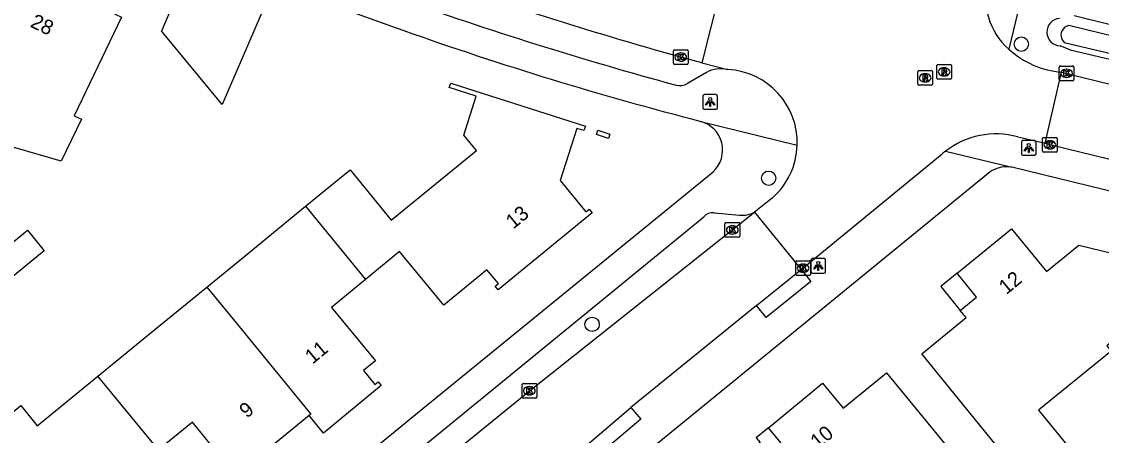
# Model space of a CAD drawing. Extents: x 163268 to 164360, y 381529 to 382285.
# Drawn here: x 164033.6 to 164107.1, y 382025.7 to 382053.9 of the extents above; entities that cross this region are included whole.
import ezdxf

# ---------------------------------------------------------------- set-up
doc = ezdxf.new("R2010")
doc.units = 0
for name, color, linetype in [('IMGEO_Boom', 7, 'Continuous'), ('IMGEO_Groenvoorziening', 7, 'Continuous'), ('IMGEO_Haag', 7, 'Continuous'), ('IMGEO_Kolk', 7, 'Continuous'), ('IMGEO_Lichtpunt', 7, 'Continuous'), ('IMGEO_Pand', 7, 'Continuous'), ('IMGEO_Pand_nummerreeks', 7, 'Continuous'), ('IMGEO_Pand_overbouw', 7, 'Continuous'), ('IMGEO_Rijbaan_lokaal_open', 7, 'Continuous'), ('IMGEO_Rioolput', 7, 'Continuous'), ('IMGEO_Voetpad_open', 7, 'Continuous'), ('IMGEO_Waterloop', 7, 'Continuous')]:
    doc.layers.add(name, color=color, linetype=linetype)

msp = doc.modelspace()

# ---------------------------------------------------------------- linework, layer by layer
at = {"layer": 'IMGEO_Boom'}
for centre in [(164101.681, 382052.364), (164084.462, 382043.232), (164072.429, 382033.27)]:
    msp.add_circle(centre, 0.489, dxfattribs=at)
at = {"layer": 'IMGEO_Groenvoorziening'}
msp.add_lwpolyline([(164136.031, 382044.673), (164105.091, 382051.926), (164104.316, 382052.251)], dxfattribs=at)
msp.add_arc((164104.357, 382053.186), 0.936, 95.02636, 267.48836, dxfattribs=at)
at = {"layer": 'IMGEO_Haag'}
msp.add_lwpolyline([(164105.277, 382054.312), (164136.378, 382046.624), (164137.69, 382046.3), (164140.278, 382058.679), (164152.15, 382113.717), (164163.251, 382163.045)], dxfattribs=at)
at = {"layer": 'IMGEO_Kolk'}
for p, q in [((164077.971, 382051.061), (164077.971, 382051.913)), ((164078.046, 382051.987), (164078.898, 382051.987)), ((164078.459, 382051.767), (164078.484, 382051.767)), ((164078.972, 382051.913), (164078.972, 382051.061)), ((164078.898, 382050.987), (164078.046, 382050.987)), ((164078.482, 382051.207), (164078.457, 382051.207)), ((164104.261, 382049.95), (164104.261, 382050.802)), ((164104.336, 382050.876), (164105.188, 382050.876)), ((164104.749, 382050.656), (164104.774, 382050.656)), ((164105.262, 382050.802), (164105.262, 382049.95)), ((164105.188, 382049.876), (164104.336, 382049.876)), ((164104.772, 382050.096), (164104.747, 382050.096)), ((164103.118, 382045.081), (164103.118, 382045.933)), ((164103.193, 382046.007), (164104.045, 382046.007)), ((164103.606, 382045.787), (164103.631, 382045.787)), ((164104.119, 382045.933), (164104.119, 382045.081)), ((164103.629, 382045.227), (164103.604, 382045.227)), ((164104.045, 382045.007), (164103.193, 382045.007)), ((164081.485, 382039.278), (164081.485, 382040.13)), ((164081.56, 382040.204), (164082.412, 382040.204)), ((164081.973, 382039.984), (164081.998, 382039.984)), ((164082.486, 382040.13), (164082.486, 382039.278)), ((164082.412, 382039.204), (164081.56, 382039.204)), ((164081.996, 382039.424), (164081.971, 382039.424)), ((164086.311, 382036.676), (164086.311, 382037.528)), ((164086.386, 382037.602), (164087.238, 382037.602)), ((164086.799, 382037.382), (164086.824, 382037.382)), ((164087.312, 382037.528), (164087.312, 382036.676)), ((164087.238, 382036.602), (164086.386, 382036.602)), ((164086.822, 382036.822), (164086.797, 382036.822)), ((164067.656, 382028.321), (164067.656, 382029.173)), ((164067.731, 382029.247), (164068.583, 382029.247)), ((164068.144, 382029.027), (164068.169, 382029.027)), ((164068.657, 382029.173), (164068.657, 382028.321)), ((164068.583, 382028.247), (164067.731, 382028.247)), ((164068.167, 382028.467), (164068.142, 382028.467))]:
    msp.add_line(p, q, dxfattribs=at)
for points in [[(164077.971, 382051.061), (164077.971, 382051.913)], [(164078.046, 382051.987), (164078.898, 382051.987)], [(164078.292, 382051.687), (164078.415, 382051.687), (164078.415, 382051.536), (164078.545, 382051.687), (164078.709, 382051.687), (164078.563, 382051.536), (164078.716, 382051.287), (164078.564, 382051.287), (164078.479, 382051.451), (164078.415, 382051.384), (164078.415, 382051.287), (164078.292, 382051.287), (164078.292, 382051.687)], [(164078.972, 382051.913), (164078.972, 382051.061)], [(164078.898, 382050.987), (164078.046, 382050.987)], [(164104.261, 382049.95), (164104.261, 382050.802)], [(164104.336, 382050.876), (164105.188, 382050.876)], [(164104.582, 382050.576), (164104.705, 382050.576), (164104.705, 382050.425), (164104.835, 382050.576), (164104.999, 382050.576), (164104.853, 382050.425), (164105.006, 382050.176), (164104.854, 382050.176), (164104.769, 382050.34), (164104.705, 382050.273), (164104.705, 382050.176), (164104.582, 382050.176), (164104.582, 382050.576)], [(164105.262, 382050.802), (164105.262, 382049.95)], [(164105.188, 382049.876), (164104.336, 382049.876)], [(164103.118, 382045.081), (164103.118, 382045.933)], [(164103.193, 382046.007), (164104.045, 382046.007)], [(164104.119, 382045.933), (164104.119, 382045.081)], [(164103.439, 382045.707), (164103.562, 382045.707), (164103.562, 382045.556), (164103.692, 382045.707), (164103.856, 382045.707), (164103.71, 382045.556), (164103.863, 382045.307), (164103.711, 382045.307), (164103.626, 382045.471), (164103.562, 382045.404), (164103.562, 382045.307), (164103.439, 382045.307), (164103.439, 382045.707)], [(164104.045, 382045.007), (164103.193, 382045.007)], [(164081.485, 382039.278), (164081.485, 382040.13)], [(164081.56, 382040.204), (164082.412, 382040.204)], [(164081.806, 382039.904), (164081.929, 382039.904), (164081.929, 382039.753), (164082.059, 382039.904), (164082.223, 382039.904), (164082.077, 382039.753), (164082.23, 382039.504), (164082.078, 382039.504), (164081.993, 382039.668), (164081.929, 382039.601), (164081.929, 382039.504), (164081.806, 382039.504), (164081.806, 382039.904)], [(164082.486, 382040.13), (164082.486, 382039.278)], [(164082.412, 382039.204), (164081.56, 382039.204)], [(164086.311, 382036.676), (164086.311, 382037.528)], [(164086.386, 382037.602), (164087.238, 382037.602)], [(164086.632, 382037.302), (164086.755, 382037.302), (164086.755, 382037.151), (164086.885, 382037.302), (164087.049, 382037.302), (164086.903, 382037.151), (164087.056, 382036.902), (164086.904, 382036.902), (164086.819, 382037.066), (164086.755, 382036.999), (164086.755, 382036.902), (164086.632, 382036.902), (164086.632, 382037.302)], [(164087.312, 382037.528), (164087.312, 382036.676)], [(164087.238, 382036.602), (164086.386, 382036.602)], [(164067.656, 382028.321), (164067.656, 382029.173)], [(164067.731, 382029.247), (164068.583, 382029.247)], [(164067.977, 382028.947), (164068.1, 382028.947), (164068.1, 382028.796), (164068.23, 382028.947), (164068.394, 382028.947), (164068.248, 382028.796), (164068.401, 382028.547), (164068.249, 382028.547), (164068.164, 382028.711), (164068.1, 382028.644), (164068.1, 382028.547), (164067.977, 382028.547), (164067.977, 382028.947)], [(164068.657, 382029.173), (164068.657, 382028.321)], [(164068.583, 382028.247), (164067.731, 382028.247)]]:
    msp.add_lwpolyline(points, dxfattribs=at)
for centre, start, end in [((164078.048, 382051.911), 91.55205, 178.44795), ((164078.048, 382051.911), 91.55205, 178.44795), ((164078.896, 382051.911), 1.55205, 88.44795), ((164078.896, 382051.911), 1.55205, 88.44795), ((164078.048, 382051.063), 181.55205, 268.44795), ((164078.048, 382051.063), 181.55205, 268.44795), ((164078.896, 382051.063), 271.55205, 358.44795), ((164078.896, 382051.063), 271.55205, 358.44795), ((164104.338, 382050.8), 91.55205, 178.44795), ((164104.338, 382050.8), 91.55205, 178.44795), ((164105.186, 382050.8), 1.55205, 88.44795), ((164105.186, 382050.8), 1.55205, 88.44795), ((164104.338, 382049.952), 181.55205, 268.44795), ((164104.338, 382049.952), 181.55205, 268.44795), ((164105.186, 382049.952), 271.55205, 358.44795), ((164105.186, 382049.952), 271.55205, 358.44795), ((164103.195, 382045.931), 91.55205, 178.44795), ((164103.195, 382045.931), 91.55205, 178.44795), ((164104.043, 382045.931), 1.55205, 88.44795), ((164104.043, 382045.931), 1.55205, 88.44795), ((164103.195, 382045.083), 181.55205, 268.44795), ((164103.195, 382045.083), 181.55205, 268.44795), ((164104.043, 382045.083), 271.55205, 358.44795), ((164104.043, 382045.083), 271.55205, 358.44795), ((164081.562, 382040.128), 91.55205, 178.44795), ((164081.562, 382040.128), 91.55205, 178.44795), ((164082.41, 382040.128), 1.55205, 88.44795), ((164082.41, 382040.128), 1.55205, 88.44795), ((164081.562, 382039.28), 181.55205, 268.44795), ((164081.562, 382039.28), 181.55205, 268.44795), ((164082.41, 382039.28), 271.55205, 358.44795), ((164082.41, 382039.28), 271.55205, 358.44795), ((164086.388, 382037.526), 91.55205, 178.44795), ((164086.388, 382037.526), 91.55205, 178.44795), ((164087.236, 382037.526), 1.55205, 88.44795), ((164087.236, 382037.526), 1.55205, 88.44795), ((164086.388, 382036.678), 181.55205, 268.44795), ((164086.388, 382036.678), 181.55205, 268.44795), ((164087.236, 382036.678), 271.55205, 358.44795), ((164087.236, 382036.678), 271.55205, 358.44795), ((164067.733, 382029.171), 91.55205, 178.44795), ((164067.733, 382029.171), 91.55205, 178.44795), ((164068.581, 382029.171), 1.55205, 88.44795), ((164068.581, 382029.171), 1.55205, 88.44795), ((164067.733, 382028.323), 181.55205, 268.44795), ((164067.733, 382028.323), 181.55205, 268.44795), ((164068.581, 382028.323), 271.55205, 358.44795), ((164068.581, 382028.323), 271.55205, 358.44795)]:
    msp.add_arc(centre, 0.0765, start, end, dxfattribs=at)
for centre, major_axis, ratio, start_param, end_param in [((164078.458, 382051.487), (-0.387, 0.002), 0.722429, 4.712389, 7.853982), ((164078.483, 382051.487), (-0.39, 0.002), 0.717154, 1.570796, 4.712389), ((164104.748, 382050.376), (-0.387, 0.002), 0.722429, 4.712389, 7.853982), ((164104.773, 382050.376), (-0.39, 0.002), 0.717154, 1.570796, 4.712389), ((164103.605, 382045.507), (-0.387, 0.002), 0.722429, 4.712389, 7.853982), ((164103.63, 382045.507), (-0.39, 0.002), 0.717154, 1.570796, 4.712389), ((164081.972, 382039.704), (-0.387, 0.002), 0.722429, 4.712389, 7.853982), ((164081.997, 382039.704), (-0.39, 0.002), 0.717154, 1.570796, 4.712389), ((164086.798, 382037.102), (-0.387, 0.002), 0.722429, 4.712389, 7.853982), ((164086.823, 382037.102), (-0.39, 0.002), 0.717154, 1.570796, 4.712389), ((164068.143, 382028.747), (-0.387, 0.002), 0.722429, 4.712389, 7.853982), ((164068.168, 382028.747), (-0.39, 0.002), 0.717154, 1.570796, 4.712389)]:
    msp.add_ellipse(centre, major_axis=major_axis, ratio=ratio, start_param=start_param, end_param=end_param, dxfattribs=at)
at = {"layer": 'IMGEO_Lichtpunt'}
for p, q in [((164079.98, 382048.828), (164079.98, 382048.021)), ((164079.98, 382048.828), (164079.98, 382048.021)), ((164080.882, 382048.923), (164080.074, 382048.923)), ((164080.882, 382048.923), (164080.074, 382048.923)), ((164080.976, 382048.021), (164080.976, 382048.828)), ((164080.976, 382048.021), (164080.976, 382048.828)), ((164080.074, 382047.927), (164080.882, 382047.927)), ((164080.074, 382047.927), (164080.882, 382047.927)), ((164102.587, 382045.79), (164101.779, 382045.79)), ((164102.587, 382045.79), (164101.779, 382045.79)), ((164101.685, 382045.695), (164101.685, 382044.888)), ((164101.685, 382045.695), (164101.685, 382044.888)), ((164102.681, 382044.888), (164102.681, 382045.695)), ((164102.681, 382044.888), (164102.681, 382045.695)), ((164101.779, 382044.794), (164102.587, 382044.794)), ((164101.779, 382044.794), (164102.587, 382044.794)), ((164088.245, 382037.749), (164087.437, 382037.749)), ((164088.245, 382037.749), (164087.437, 382037.749)), ((164087.343, 382037.654), (164087.343, 382036.847)), ((164087.343, 382037.654), (164087.343, 382036.847)), ((164088.339, 382036.847), (164088.339, 382037.654)), ((164088.339, 382036.847), (164088.339, 382037.654)), ((164087.437, 382036.753), (164088.245, 382036.753)), ((164087.437, 382036.753), (164088.245, 382036.753))]:
    msp.add_line(p, q, dxfattribs=at)
for points in [[(164080.354, 382048.492), (164080.393, 382048.464), (164080.205, 382048.202), (164080.167, 382048.229), (164080.354, 382048.492)], [(164080.456, 382048.444), (164080.503, 382048.444), (164080.503, 382048.122), (164080.456, 382048.122), (164080.456, 382048.444)], [(164080.566, 382048.464), (164080.604, 382048.491), (164080.791, 382048.229), (164080.752, 382048.201), (164080.566, 382048.464)], [(164102.059, 382045.359), (164102.098, 382045.331), (164101.91, 382045.069), (164101.872, 382045.096), (164102.059, 382045.359)], [(164102.161, 382045.311), (164102.208, 382045.311), (164102.208, 382044.989), (164102.161, 382044.989), (164102.161, 382045.311)], [(164102.271, 382045.331), (164102.309, 382045.358), (164102.496, 382045.096), (164102.457, 382045.068), (164102.271, 382045.331)], [(164087.717, 382037.318), (164087.756, 382037.29), (164087.568, 382037.028), (164087.53, 382037.055), (164087.717, 382037.318)], [(164087.819, 382037.27), (164087.866, 382037.27), (164087.866, 382036.948), (164087.819, 382036.948), (164087.819, 382037.27)], [(164087.929, 382037.29), (164087.967, 382037.317), (164088.154, 382037.055), (164088.115, 382037.027), (164087.929, 382037.29)]]:
    msp.add_lwpolyline(points, dxfattribs=at)
for centre in [(164080.479, 382048.626), (164102.184, 382045.493), (164087.842, 382037.452)]:
    msp.add_circle(centre, 0.0994, dxfattribs=at)
for centre, start, end in [((164080.074, 382048.828), 90, 180), ((164080.074, 382048.828), 90, 180), ((164080.882, 382048.828), 0, 90), ((164080.882, 382048.828), 0, 90), ((164080.074, 382048.021), 180, 270), ((164080.074, 382048.021), 180, 270), ((164080.882, 382048.021), 270, 0), ((164080.882, 382048.021), 270, 360), ((164101.779, 382045.695), 90, 180), ((164101.779, 382045.695), 90, 180), ((164102.587, 382045.695), 0, 90), ((164102.587, 382045.695), 0, 90), ((164101.779, 382044.888), 180, 270), ((164101.779, 382044.888), 180, 270), ((164102.587, 382044.888), 270, 0), ((164102.587, 382044.888), 270, 360), ((164087.437, 382037.654), 90, 180), ((164087.437, 382037.654), 90, 180), ((164088.245, 382037.654), 0, 90), ((164088.245, 382037.654), 0, 90), ((164087.437, 382036.847), 180, 270), ((164087.437, 382036.847), 180, 270), ((164088.245, 382036.847), 270, 0), ((164088.245, 382036.847), 270, 360)]:
    msp.add_arc(centre, 0.0946, start, end, dxfattribs=at)
at = {"layer": 'IMGEO_Pand'}
for points in [[(164032.042, 382058.22), (164033.103, 382060.347), (164033.389, 382060.206), (164033.142, 382059.704), (164036.288, 382058.228), (164035.748, 382057.131), (164037.56, 382056.281), (164037.279, 382055.681), (164040.358, 382054.205), (164037.138, 382047.488), (164037.634, 382047.251), (164036.26, 382044.384), (164026.833, 382047.109), (164027.447, 382048.409), (164027.599, 382048.361), (164027.68, 382048.535)], [(164045.397, 382058.65), (164050.739, 382056.428), (164047.22, 382048.245), (164043.149, 382053.183), (164043.087, 382053.238), (164045.397, 382058.65)], [(164052.912, 382041.314), (164055.942, 382043.792), (164058.75, 382040.361), (164064.555, 382045.11), (164063.69, 382046.169), (164064.538, 382048.826), (164062.699, 382049.412), (164062.796, 382049.716), (164071.978, 382046.778), (164071.856, 382046.488), (164071.383, 382046.626), (164070.251, 382043.084), (164072.005, 382040.935), (164072.229, 382041.118), (164072.431, 382040.87), (164066.028, 382035.62), (164065.826, 382035.868), (164066.043, 382036.046), (164065.264, 382036.985), (164062.319, 382034.577), (164059.302, 382038.232), (164056.99, 382036.327)], [(164072.826, 382046.504), (164073.646, 382046.239), (164073.552, 382045.938), (164072.732, 382046.203), (164072.826, 382046.504)], [(164046.187, 382035.813), (164048.784, 382037.938), (164052.912, 382041.314)], [(164052.912, 382041.314), (164056.99, 382036.327)], [(164031.818, 382037.945), (164033.955, 382039.693), (164035.106, 382038.291), (164032.969, 382036.543)], [(164099.938, 382025.056), (164094.893, 382031.252), (164097.912, 382033.73), (164097.515, 382034.218), (164098.627, 382035.131), (164097.3, 382036.76), (164101.013, 382039.783), (164103.4, 382036.864), (164105.604, 382038.664), (164111.871, 382037.135), (164111.345, 382034.979), (164107.504, 382031.81), (164107.794, 382031.453), (164102.847, 382027.425), (164105.5, 382024.166), (164102.591, 382021.797), (164099.938, 382025.056)], [(164056.99, 382036.327), (164054.679, 382034.422), (164057.668, 382030.795), (164056.85, 382030.12), (164057.632, 382029.17), (164057.848, 382029.348), (164058.051, 382029.101), (164054.126, 382025.866), (164053.149, 382027.058)], [(164038.757, 382029.736), (164042.892, 382033.118), (164046.187, 382035.813)], [(164046.187, 382035.813), (164047.766, 382033.881), (164053.265, 382027.153), (164053.149, 382027.058)], [(164030.903, 382025.602), (164033.505, 382027.733), (164034.629, 382026.36), (164038.757, 382029.736)], [(164042.876, 382024.721), (164038.757, 382029.736)], [(164095.432, 382016.963), (164091.123, 382013.524), (164088.596, 382016.69), (164089.611, 382017.499), (164089.093, 382018.148), (164086.591, 382021.283), (164086.182, 382020.945), (164084.603, 382022.858), (164085.065, 382023.239), (164084.664, 382023.725), (164085.767, 382024.634), (164084.456, 382026.223), (164088.132, 382029.255), (164089.532, 382027.548), (164092.483, 382029.968), (164099.047, 382021.965), (164100.024, 382020.741), (164098.195, 382019.282), (164098.864, 382018.444), (164096.046, 382016.194), (164095.432, 382016.963)], [(164053.149, 382027.058), (164048.163, 382022.971), (164045.206, 382026.613), (164042.876, 382024.721)]]:
    msp.add_lwpolyline(points, dxfattribs=at)
at = {"layer": 'IMGEO_Pand_overbouw'}
for points in [[(164097.3, 382036.76), (164096.185, 382035.852), (164097.515, 382034.218), (164098.627, 382035.131)], [(164083.608, 382025.545), (164083.875, 382025.22), (164083.114, 382024.595), (164084.603, 382022.858), (164085.065, 382023.239), (164084.664, 382023.725), (164085.767, 382024.634), (164084.456, 382026.223)]]:
    msp.add_lwpolyline(points, close=True, dxfattribs=at)
at = {"layer": 'IMGEO_Rijbaan_lokaal_open'}
for points in [[(164081.137, 382055.986), (164079.917, 382051.099)], [(164079.917, 382051.099), (164078.473, 382051.488)], [(164079.917, 382051.099), (164081.671, 382050.634)], [(164103.293, 382045.61), (164104.425, 382050.455)], [(164104.425, 382050.455), (164104.762, 382050.374), (164118.886, 382046.909), (164133.91, 382043.236), (164135.699, 382042.803)], [(164101.433, 382046.051), (164103.293, 382045.61)], [(164136.04, 382037.582), (164135.877, 382037.627), (164132.723, 382038.387), (164119.615, 382041.598), (164103.619, 382045.508), (164103.293, 382045.61)], [(164086.687, 382037), (164096.28, 382044.88)], [(164084.698, 382041.871), (164083.502, 382040.922)], [(164025.139, 381993.533), (164033.039, 382000), (164041.903, 382007.256), (164053.858, 382017.087), (164068.156, 382028.748), (164083.502, 382040.922)], [(164083.502, 382040.922), (164086.687, 382037)], [(164083.638, 382034.545), (164086.687, 382037)], [(164083.638, 382034.545), (164075.075, 382027.601)], [(164072.113, 382025.092), (164075.075, 382027.601)]]:
    msp.add_lwpolyline(points, dxfattribs=at)
for centre, radius, start, end in [((164161.181, 382345.886), 305.795, 250.6632, 254.30784), ((164103.964, 382055.563), 4.731, 164.94433, 228.43872), ((164104.92, 382056.509), 6.074, 227.60674, 265.32165), ((164081.406, 382045.638), 5.003, 358.21595, 86.96589), ((164099.955, 382040.633), 5.616, 74.7469, 127.85506), ((164081.408, 382045.638), 5.001, 311.13099, 358.21486), ((164099.668, 382040.965), 5.178, 127.59889, 130.87084)]:
    msp.add_arc(centre, radius, start, end, dxfattribs=at)
at = {"layer": 'IMGEO_Rioolput'}
for p, q in [((164095.992, 382050.975), (164096.844, 382050.975)), ((164094.621, 382049.646), (164094.621, 382050.498)), ((164094.696, 382050.572), (164095.548, 382050.572)), ((164095.109, 382050.352), (164095.134, 382050.352)), ((164095.622, 382050.498), (164095.622, 382049.646)), ((164095.917, 382050.049), (164095.917, 382050.901)), ((164096.428, 382050.195), (164096.403, 382050.195)), ((164096.405, 382050.755), (164096.43, 382050.755)), ((164096.918, 382050.901), (164096.918, 382050.049)), ((164095.548, 382049.572), (164094.696, 382049.572)), ((164095.132, 382049.792), (164095.107, 382049.792)), ((164096.844, 382049.975), (164095.992, 382049.975))]:
    msp.add_line(p, q, dxfattribs=at)
for points in [[(164095.992, 382050.975), (164096.844, 382050.975)], [(164094.621, 382049.646), (164094.621, 382050.498)], [(164094.696, 382050.572), (164095.548, 382050.572)], [(164095.21, 382050.27), (164094.958, 382050.272), (164094.958, 382049.872)], [(164095.136, 382050.191), (164095.082, 382050.191), (164095.082, 382050.11)], [(164095.622, 382050.498), (164095.622, 382049.646)], [(164095.917, 382050.049), (164095.917, 382050.901)], [(164096.506, 382050.673), (164096.254, 382050.675), (164096.254, 382050.275)], [(164096.254, 382050.275), (164096.378, 382050.275), (164096.378, 382050.437), (164096.389, 382050.437)], [(164096.432, 382050.594), (164096.378, 382050.594), (164096.378, 382050.513)], [(164096.378, 382050.513), (164096.43, 382050.513)], [(164096.436, 382050.408), (164096.507, 382050.275), (164096.647, 382050.275), (164096.582, 382050.401)], [(164096.918, 382050.901), (164096.918, 382050.049)], [(164095.548, 382049.572), (164094.696, 382049.572)], [(164094.958, 382049.872), (164095.082, 382049.872), (164095.082, 382050.034), (164095.093, 382050.034)], [(164095.082, 382050.11), (164095.134, 382050.11)], [(164095.14, 382050.005), (164095.211, 382049.872), (164095.351, 382049.872), (164095.286, 382049.998)], [(164096.844, 382049.975), (164095.992, 382049.975)]]:
    msp.add_lwpolyline(points, dxfattribs=at)
for centre, radius, start, end in [((164095.994, 382050.899), 0.0765, 91.55205, 178.44795), ((164095.994, 382050.899), 0.0765, 91.55205, 178.44795), ((164096.842, 382050.899), 0.0765, 1.55205, 88.44795), ((164096.842, 382050.899), 0.0765, 1.55205, 88.44795), ((164094.698, 382050.496), 0.0765, 91.55205, 178.44795), ((164094.698, 382050.496), 0.0765, 91.55205, 178.44795), ((164095.142, 382050.095), 0.0964, 77.00612, 93.18647), ((164095.156, 382050.152), 0.0378, 276.66336, 79.67722), ((164095.209, 382050.16), 0.109, 350.36119, 89.41601), ((164095.546, 382050.496), 0.0765, 1.55205, 88.44795), ((164095.546, 382050.496), 0.0765, 1.55205, 88.44795), ((164096.388, 382050.384), 0.0533, 26.02933, 88.69889), ((164096.414, 382050.702), 0.19, 274.7715, 282.96867), ((164096.438, 382050.498), 0.0964, 77.00612, 93.18647), ((164096.452, 382050.555), 0.0378, 276.66336, 79.67722), ((164096.505, 382050.563), 0.109, 350.36119, 89.41601), ((164096.503, 382050.563), 0.112, 277.58423, 350.98172), ((164096.487, 382050.348), 0.108, 29.51342, 73.79051), ((164094.698, 382049.648), 0.0765, 181.55205, 268.44795), ((164094.698, 382049.648), 0.0765, 181.55205, 268.44795), ((164095.092, 382049.981), 0.0533, 26.02933, 88.69889), ((164095.118, 382050.299), 0.19, 274.7715, 282.96867), ((164095.207, 382050.16), 0.112, 277.58423, 350.98172), ((164095.191, 382049.945), 0.108, 29.51342, 73.79051), ((164095.546, 382049.648), 0.0765, 271.55205, 358.44795), ((164095.546, 382049.648), 0.0765, 271.55205, 358.44795), ((164095.994, 382050.051), 0.0765, 181.55205, 268.44795), ((164095.994, 382050.051), 0.0765, 181.55205, 268.44795), ((164096.842, 382050.051), 0.0765, 271.55205, 358.44795), ((164096.842, 382050.051), 0.0765, 271.55205, 358.44795)]:
    msp.add_arc(centre, radius, start, end, dxfattribs=at)
for centre, major_axis, ratio, start_param, end_param in [((164095.108, 382050.072), (-0.387, 0.002), 0.722429, 4.712389, 7.853982), ((164095.133, 382050.072), (-0.39, 0.002), 0.717154, 1.570796, 4.712389), ((164096.404, 382050.475), (-0.387, 0.002), 0.722429, 4.712389, 7.853982), ((164096.429, 382050.475), (-0.39, 0.002), 0.717154, 1.570796, 4.712389)]:
    msp.add_ellipse(centre, major_axis=major_axis, ratio=ratio, start_param=start_param, end_param=end_param, dxfattribs=at)
at = {"layer": 'IMGEO_Voetpad_open'}
for points in [[(164101.607, 382055.219), (164100.825, 382052.023)], [(164080.218, 382050.43), (164078.927, 382049.677)], [(164079.841, 382047.105), (164086.407, 382045.482)], [(164096.509, 382045.067), (164100.839, 382044.023), (164100.842, 382044.004)], [(164020.892, 381994.757), (164027.291, 382000), (164060.644, 382027.33), (164080.687, 382043.672)], [(164099.547, 382043.655), (164089.481, 382035.445), (164071.56, 382020.781), (164049.348, 382002.627), (164046.147, 382000), (164037.766, 381993.123), (164030.326, 381987.006)], [(164134.456, 382035.801), (164101.04, 382043.975)], [(164080.745, 382040.86), (164082.478, 382040.722)], [(164024.883, 381995.485), (164030.402, 382000), (164080.033, 382040.602)], [(164086.687, 382037), (164087.339, 382036.19), (164084.29, 382033.735), (164083.638, 382034.545)], [(164075.075, 382027.601), (164075.747, 382026.807), (164072.785, 382024.298), (164072.113, 382025.092)]]:
    msp.add_lwpolyline(points, dxfattribs=at)
for centre, radius, start, end in [((164132.961, 382263.073), 222.242, 246.83078, 250.72363), ((164146.979, 382302.506), 262.129, 250.42891, 254.77676), ((164139.904, 382279.934), 240.451, 250.4882, 255.53475), ((164081.199, 382048.717), 1.974, 76.18038, 119.8037), ((164078.397, 382050.704), 1.156, 257.63501, 297.30337), ((164079.291, 382045.149), 2.032, 313.39435, 74.29297), ((164100.661, 382042.097), 1.916, 84.59053, 125.575), ((164100.648, 382041.989), 2.025, 78.83503, 84.49985), ((164080.647, 382040.02), 0.845, 83.31077, 136.52617), ((164082.686, 382042.379), 1.67, 262.85409, 299.24883)]:
    msp.add_arc(centre, radius, start, end, dxfattribs=at)
at = {"layer": 'IMGEO_Waterloop'}
for points in [[(164138.844, 382045.712), (164164.52, 382162.063), (164163.84, 382162.212), (164162.248, 382155.227), (164138.031, 382045.542), (164137.784, 382045.599), (164104.918, 382053.636)], [(164104.599, 382052.484), (164136.961, 382044.839)]]:
    msp.add_lwpolyline(points, dxfattribs=at)
msp.add_arc((164105.046, 382052.98), 0.668, 101.06687, 227.97727, dxfattribs=at)

# ---------------------------------------------------------------- texts
at = {"layer": 'IMGEO_Pand_nummerreeks'}
for s, rotation, p in [('28', 334.38879, (164034.084, 382053.575)), ('13', 39.34929, (164067.063, 382039.728)), ('12', 39.15133, (164100.654, 382035.262)), ('11', 39.59564, (164053.382, 382030.52)), ('9', 39.34131, (164048.904, 382026.837)), ('10', 39.51614, (164087.816, 382024.743))]:
    msp.add_text(s, height=1, rotation=rotation, dxfattribs=at).set_placement(p)

doc.saveas('drawing.dxf')
